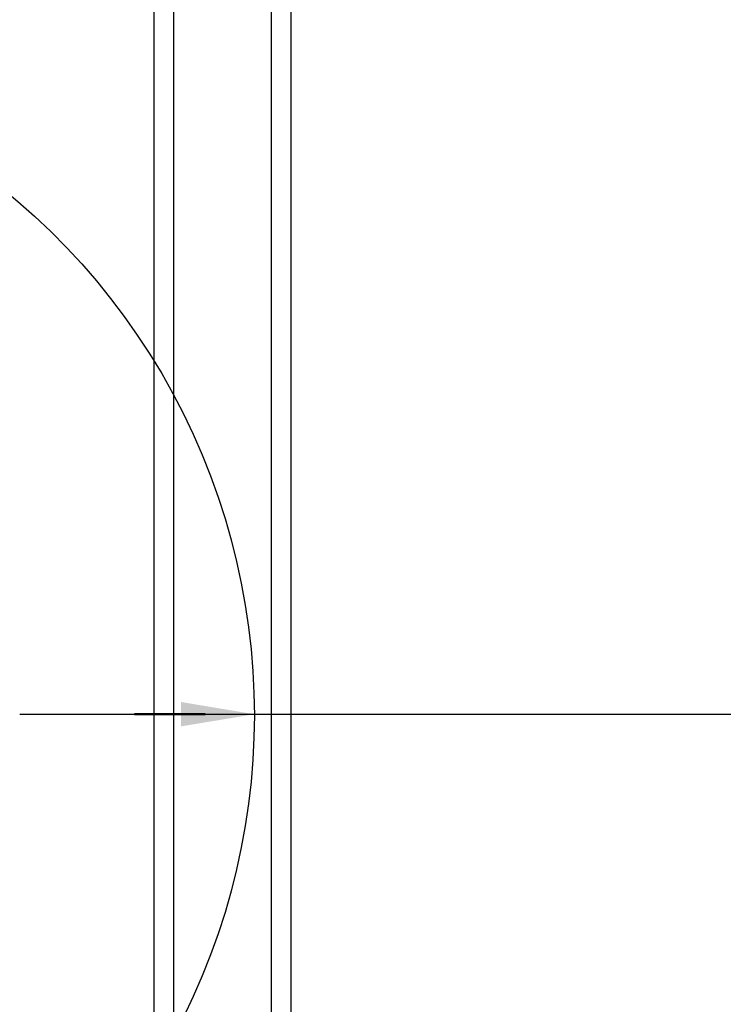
# Model space of a CAD drawing. Extents: x -169 to 2224, y 0 to 2796.
# Tile 525 of 530: x 1898 to 1934, y 1464 to 1515. Entities that reach past the tile are written whole.
import ezdxf

# ---------------------------------------------------------------- set-up
doc = ezdxf.new("R2010")
doc.units = 0
doc.header["$MEASUREMENT"] = 0
doc.linetypes.add('HIDDEN3', pattern=[0.1875, 0.125, -0.0625])
for name, color, linetype in [('PIPING-PRODUCT-REGULAR', 4, 'CONTINUOUS'), ('TANK-SLOPE', 3, 'CONTINUOUS'), ('TANK-UST', 5, 'CONTINUOUS'), ('TANK-UST-RIB', 7, 'CONTINUOUS')]:
    doc.layers.add(name, color=color, linetype=linetype)

msp = doc.modelspace()

# ---------------------------------------------------------------- linework, layer by layer
at = {"layer": 'PIPING-PRODUCT-REGULAR'}
msp.add_line((1898.41156, 1479.01916), (2031.77254, 1479.01916), dxfattribs=at)
at = {"layer": 'TANK-SLOPE'}
msp.add_lwpolyline([(1875.18587, 1513.58933, -1.01702303), (1875.18649, 1444.32116), (1875.18587, 1444.32117)], format="xyb", dxfattribs=at)
at = {"layer": 'TANK-SLOPE', "const_width": 0.125}
msp.add_lwpolyline([(1907.90985, 1479.01885), (1904.26906, 1479.01885)], dxfattribs=at)
at = {"layer": 'TANK-SLOPE'}
msp.add_solid([(1906.65985, 1478.39385), (1910.40985, 1479.01885), (1906.65985, 1479.64385)], dxfattribs=at)
at = {"layer": 'TANK-UST'}
msp.add_lwpolyline([(1916.80855, 1418.01839, 0.9543276), (1916.80855, 1540.01839), (1912.27254, 1540.01839), (1911.27254, 1542.01839), (1906.27254, 1542.01839), (1905.27254, 1540.01839), (1895.77254, 1540.01839), (1894.77254, 1542.01839), (1889.77254, 1542.01839), (1888.77254, 1540.01839), (1879.27254, 1540.01839), (1878.27254, 1542.01839), (1873.27254, 1542.01839), (1872.27254, 1540.01839), (1862.77254, 1540.01839), (1861.77254, 1542.01839), (1856.77254, 1542.01839), (1855.77254, 1540.01839), (1846.27254, 1540.01839), (1845.27254, 1542.01839), (1840.27254, 1542.01839)], format="xyb", dxfattribs=at)
at = {"layer": 'TANK-UST', "color": 2, "linetype": 'HIDDEN3'}
msp.add_lwpolyline([(1912.27254, 1539.01839), (1916.78509, 1539.01839, -0.9539575), (1916.78509, 1419.01839), (1912.27254, 1419.01839), (1817.02234, 1419.01839), (1718.00299, 1419.01839), (1493.00299, 1419.01839), (1488.50979, 1419.01839, -0.9539575), (1488.50979, 1539.01839), (1493.00299, 1539.01839), (1718.00299, 1539.01839), (1817.02234, 1539.01839)], format="xyb", close=True, dxfattribs=at)
at = {"layer": 'TANK-UST-RIB'}
for p, q in [((1906.27234, 1542.01839), (1906.27234, 1416.01839)), ((1911.27234, 1542.01839), (1911.27234, 1416.01839)), ((1905.27234, 1540.01839), (1905.27234, 1418.01839)), ((1912.27234, 1540.01839), (1912.27234, 1418.01839))]:
    msp.add_line(p, q, dxfattribs=at)

doc.saveas('drawing.dxf')
